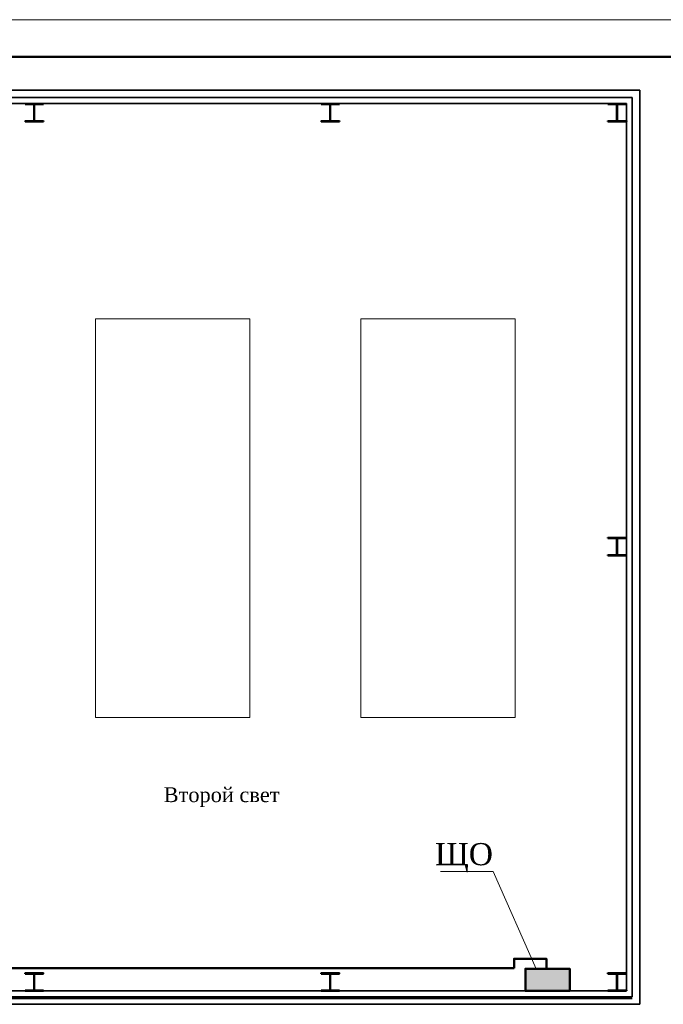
# Model space of a CAD drawing. Header units: millimetres. Extents: x 196 to 2027204, y -221452 to 153872.
# Tile 375 of 381: x 1256427 to 1265124, y -204931 to -191620. Entities that reach past the tile are written whole.
import ezdxf
from ezdxf import colors
from ezdxf.entities.mleader import LeaderData, LeaderLine
from ezdxf.math import Vec2, Vec3

# ---------------------------------------------------------------- set-up
doc = ezdxf.new("R2010")
doc.units = ezdxf.units.MM
for name, color, linetype in [('(007) Здания', 7, 'Continuous'), ('line', 7, 'Continuous'), ('№№помещений', 20, 'Continuous')]:
    doc.layers.add(name, color=color, linetype=linetype)
for name, color, linetype, lineweight in [('Щиты', 1, 'Continuous', 50), ('Эл.линии силового оборудования', 1, 'Continuous', 50), ('Эл.линия силовых сетей', 1, 'Continuous', 50), ('эл.освещ', 1, 'Continuous', 50), ('электрика', 1, 'Continuous', 140), ('Электроосвещение', 1, 'Continuous', 50)]:
    doc.layers.add(name, color=color, linetype=linetype, lineweight=lineweight)
doc.styles.add('Times New Roman', font='times.ttf')

# ---------------------------------------------------------------- blocks, each defined once
blk = doc.blocks.new('ЩО')
h = blk.add_hatch(color=1)
h.dxf.hatch_style = 1
h.paths.add_polyline_path([(300, 0), (-300, 0), (-300, -300), (300, -300)])
at = {"layer": 'эл.освещ', "color": 1, "lineweight": 50, "ltscale": 200}
blk.add_lwpolyline([(-300, 0), (-300, -300), (300, -300), (300, 0)], close=True, dxfattribs=at)
blk = doc.blocks.new('*U21')
at = {"lineweight": 9}
blk.add_line((-20, 292), (400, 292), dxfattribs=at)
at = {"lineweight": 50}
blk.add_line((0, 287), (395, 287), dxfattribs=at)

msp = doc.modelspace()

# ---------------------------------------------------------------- linework, layer by layer
at = {"layer": 'line', "color": 0, "lineweight": 35, "ltscale": 10}
for p, q in [((1248624.5, -192571.6, -0.2), (1264804.7, -192571.6, -0.2)), ((1264804.7, -192571.6, -0.2), (1264804.7, -204931.4, -0.2)), ((1247726.9, -192671.4, -0.2), (1264704.7, -192671.4, -0.2)), ((1264624.7, -192751.4, -0.2), (1248749, -192751.4, -0.2)), ((1250744.1, -192671.6, -0.2), (1264704.7, -192671.6, -0.2)), ((1264624.7, -204505.4, -0.2), (1264624.7, -192751.4, -0.2)), ((1264704.7, -192671.4, -0.2), (1264704.7, -204831.4, -0.2)), ((1264704.7, -192671.6, -0.2), (1264704.7, -204831.4, -0.2)), ((1264624.7, -204171.4, -0.2), (1264624.7, -204751.4, -0.2)), ((1264704.7, -204831.4, -0.2), (1264704.7, -204171.4, -0.2)), ((1264804.7, -204931.4, -0.2), (1264804.7, -204171.4, -0.2)), ((1264704.7, -204831.4, -0.2), (1264704.7, -204211.7, -0.2)), ((1244544.6, -204831.4, -0.2), (1264704.7, -204831.4, -0.2)), ((1244544.6, -204831.4, -0.2), (1264704.7, -204831.4, -0.2)), ((1244544.6, -204851.4, -0.2), (1264704.7, -204851.4, -0.2)), ((1264624.7, -204751.4, -0.2), (1244624.7, -204751.4, -0.2)), ((1244444.6, -204931.4, -0.2), (1264804.7, -204931.4, -0.2))]:
    msp.add_line(p, q, dxfattribs=at)
at = {"layer": 'line', "color": 0, "lineweight": 40, "ltscale": 10}
for p, q in [((1256500.3, -192751.4, -0.2), (1256749.3, -192751.4, -0.2)), ((1256500.3, -192763.4, -0.2), (1256500.3, -192751.4, -0.2)), ((1256749.3, -192763.4, -0.2), (1256749.3, -192751.4, -0.2)), ((1260500.3, -192751.4, -0.2), (1260749.3, -192751.4, -0.2)), ((1260500.3, -192763.4, -0.2), (1260500.3, -192751.4, -0.2)), ((1260749.3, -192763.4, -0.2), (1260749.3, -192751.4, -0.2)), ((1264375.7, -192751.4, -0.2), (1264624.7, -192751.4, -0.2)), ((1264375.7, -192763.4, -0.2), (1264375.7, -192751.4, -0.2)), ((1264624.7, -192763.4, -0.2), (1264624.7, -192751.4, -0.2)), ((1256500.3, -192763.4, -0.2), (1256620.8, -192763.4, -0.2)), ((1256620.8, -192985.4, -0.2), (1256620.8, -192763.4, -0.2)), ((1256628.8, -192763.4, -0.2), (1256749.3, -192763.4, -0.2)), ((1256628.8, -192985.4, -0.2), (1256628.8, -192763.4, -0.2)), ((1260500.3, -192763.4, -0.2), (1260620.8, -192763.4, -0.2)), ((1260620.8, -192985.4, -0.2), (1260620.8, -192763.4, -0.2)), ((1260628.8, -192763.4, -0.2), (1260749.3, -192763.4, -0.2)), ((1260628.8, -192985.4, -0.2), (1260628.8, -192763.4, -0.2)), ((1264375.7, -192763.4, -0.2), (1264496.2, -192763.4, -0.2)), ((1264496.2, -192985.4, -0.2), (1264496.2, -192763.4, -0.2)), ((1264504.2, -192763.4, -0.2), (1264624.7, -192763.4, -0.2)), ((1264504.2, -192985.4, -0.2), (1264504.2, -192763.4, -0.2)), ((1256500.3, -192985.4, -0.2), (1256620.8, -192985.4, -0.2)), ((1256500.3, -192997.4, -0.2), (1256500.3, -192985.4, -0.2)), ((1256500.3, -192997.4, -0.2), (1256749.3, -192997.4, -0.2)), ((1256628.8, -192985.4, -0.2), (1256749.3, -192985.4, -0.2)), ((1256749.3, -192985.4, -0.2), (1256749.3, -192997.4, -0.2)), ((1260500.3, -192985.4, -0.2), (1260620.8, -192985.4, -0.2)), ((1260500.3, -192997.4, -0.2), (1260500.3, -192985.4, -0.2)), ((1260500.3, -192997.4, -0.2), (1260749.3, -192997.4, -0.2)), ((1260628.8, -192985.4, -0.2), (1260749.3, -192985.4, -0.2)), ((1260749.3, -192985.4, -0.2), (1260749.3, -192997.4, -0.2)), ((1264375.7, -192985.4, -0.2), (1264496.2, -192985.4, -0.2)), ((1264375.7, -192997.4, -0.2), (1264375.7, -192985.4, -0.2)), ((1264375.7, -192997.4, -0.2), (1264624.7, -192997.4, -0.2)), ((1264504.2, -192985.4, -0.2), (1264624.7, -192985.4, -0.2)), ((1264624.7, -192985.4, -0.2), (1264624.7, -192997.4, -0.2)), ((1264374.8, -198618.8, -0.2), (1264623.8, -198618.8, -0.2)), ((1264374.8, -198630.8, -0.2), (1264374.8, -198618.8, -0.2)), ((1264374.8, -198630.8, -0.2), (1264495.3, -198630.8, -0.2)), ((1264495.3, -198852.8, -0.2), (1264495.3, -198630.8, -0.2)), ((1264503.3, -198630.8, -0.2), (1264623.8, -198630.8, -0.2)), ((1264503.3, -198852.8, -0.2), (1264503.3, -198630.8, -0.2)), ((1264623.8, -198630.8, -0.2), (1264623.8, -198618.8, -0.2)), ((1264374.8, -198852.8, -0.2), (1264495.3, -198852.8, -0.2)), ((1264374.8, -198864.8, -0.2), (1264374.8, -198852.8, -0.2)), ((1264374.8, -198864.8, -0.2), (1264623.8, -198864.8, -0.2)), ((1264503.3, -198852.8, -0.2), (1264623.8, -198852.8, -0.2)), ((1264623.8, -198852.8, -0.2), (1264623.8, -198864.8, -0.2)), ((1256500.3, -204505.4, -0.2), (1256749.3, -204505.4, -0.2)), ((1256500.3, -204517.4, -0.2), (1256500.3, -204505.4, -0.2)), ((1256500.3, -204517.4, -0.2), (1256620.8, -204517.4, -0.2)), ((1256620.8, -204739.4, -0.2), (1256620.8, -204517.4, -0.2)), ((1256628.8, -204517.4, -0.2), (1256749.3, -204517.4, -0.2)), ((1256628.8, -204739.4, -0.2), (1256628.8, -204517.4, -0.2)), ((1256749.3, -204517.4, -0.2), (1256749.3, -204505.4, -0.2)), ((1260500.3, -204505.4, -0.2), (1260749.3, -204505.4, -0.2)), ((1260500.3, -204517.4, -0.2), (1260500.3, -204505.4, -0.2)), ((1260500.3, -204517.4, -0.2), (1260620.8, -204517.4, -0.2)), ((1260620.8, -204739.4, -0.2), (1260620.8, -204517.4, -0.2)), ((1260628.8, -204517.4, -0.2), (1260749.3, -204517.4, -0.2)), ((1260628.8, -204739.4, -0.2), (1260628.8, -204517.4, -0.2)), ((1260749.3, -204517.4, -0.2), (1260749.3, -204505.4, -0.2)), ((1264375.7, -204505.4, -0.2), (1264624.7, -204505.4, -0.2)), ((1264375.7, -204517.4, -0.2), (1264375.7, -204505.4, -0.2)), ((1264375.7, -204517.4, -0.2), (1264496.2, -204517.4, -0.2)), ((1264496.2, -204739.4, -0.2), (1264496.2, -204517.4, -0.2)), ((1264504.2, -204517.4, -0.2), (1264624.7, -204517.4, -0.2)), ((1264504.2, -204739.4, -0.2), (1264504.2, -204517.4, -0.2)), ((1264624.7, -204517.4, -0.2), (1264624.7, -204505.4, -0.2)), ((1256500.3, -204739.4, -0.2), (1256620.8, -204739.4, -0.2)), ((1256500.3, -204751.4, -0.2), (1256500.3, -204739.4, -0.2)), ((1256500.3, -204751.4, -0.2), (1256749.3, -204751.4, -0.2)), ((1256628.8, -204739.4, -0.2), (1256749.3, -204739.4, -0.2)), ((1256749.3, -204739.4, -0.2), (1256749.3, -204751.4, -0.2)), ((1260500.3, -204739.4, -0.2), (1260620.8, -204739.4, -0.2)), ((1260500.3, -204751.4, -0.2), (1260500.3, -204739.4, -0.2)), ((1260500.3, -204751.4, -0.2), (1260749.3, -204751.4, -0.2)), ((1260628.8, -204739.4, -0.2), (1260749.3, -204739.4, -0.2)), ((1260749.3, -204739.4, -0.2), (1260749.3, -204751.4, -0.2)), ((1264375.7, -204739.4, -0.2), (1264496.2, -204739.4, -0.2)), ((1264375.7, -204751.4, -0.2), (1264375.7, -204739.4, -0.2)), ((1264375.7, -204751.4, -0.2), (1264624.7, -204751.4, -0.2)), ((1264504.2, -204739.4, -0.2), (1264624.7, -204739.4, -0.2)), ((1264624.7, -204739.4, -0.2), (1264624.7, -204751.4, -0.2))]:
    msp.add_line(p, q, dxfattribs=at)
at = {"layer": 'line', "color": 0, "lineweight": 9, "ltscale": 10}
msp.add_lwpolyline([(1257452.7, -195664.7), (1259538.3, -195664.7), (1259538.3, -201054.1), (1257452.7, -201054.1)], close=True, dxfattribs=at)
at = {"layer": 'line', "color": 0, "lineweight": 9, "ltscale": 10, "elevation": 0}
msp.add_lwpolyline([(1261038.3, -201054.1), (1263124, -201054.1), (1263124, -195664.7), (1261038.3, -195664.7)], close=True, dxfattribs=at)
at = {"layer": 'Электроосвещение', "color": 1, "linetype": 'ByBlock', "lineweight": 50, "elevation": -0.2}
msp.add_lwpolyline([(1250460, -194819.4), (1244712, -194819.4), (1244712, -198861.4), (1248338.5, -198861.4), (1248338.5, -204387.6), (1248882, -204387.6), (1248882, -204642.6), (1252414.5, -204642.6), (1252414.5, -204430.4), (1253008.2, -204430.4), (1253008.2, -204442.8), (1263108.5, -204442.8)], dxfattribs=at)

# ---------------------------------------------------------------- block references
at = {"layer": 'Щиты', "color": 1, "lineweight": 50, "rotation": 180}
msp.add_blockref('ЩО', (1263559.9, -204751.4, -0.2), dxfattribs=at)

# ---------------------------------------------------------------- texts
at = {"layer": 'электрика', "color": 0, "lineweight": 18, "insert": (1048383.2, -198876.6), "char_height": 300, "width": 2340.367, "attachment_point": 1, "style": 'Times New Roman'}
msp.add_mtext('\\pi49.56334;{\\LВА47-29-1Р}\\P\\pi817.19131;16А', dxfattribs=at)
at = {"layer": '№№помещений', "color": 0, "linetype": 'ByBlock', "lineweight": 50, "insert": (1258372.3, -201998, -0.2), "char_height": 200, "width": 3083.628, "attachment_point": 1, "style": 'Times New Roman'}
msp.add_mtext('Второй свет', dxfattribs=at)

# ---------------------------------------------------------------- next in the draw order: texts
at = {"layer": 'Эл.линии силового оборудования', "color": 1, "lineweight": 50, "ltscale": 200, "insert": (1247261, -193534.6, -0.1), "char_height": 300, "attachment_point": 1, "style": 'Times New Roman', "bg_fill": 3, "box_fill_scale": 1, "bg_fill_color": 256, "bg_fill_transparency": 0}
msp.add_mtext_dynamic_manual_height_columns('\\pi40.37366;{\\L\\C0;2ДП0-18W-IP54\\P\\pi1303.6397;\\l3,5}', width=3113.84, gutter_width=1250, heights=[0], dxfattribs=at)

# ---------------------------------------------------------------- next in the draw order: leaders
at = {"layer": 'Электроосвещение', "color": 0, "lineweight": 35, "ltscale": 100}
ml = msp.add_multileader_mtext('Standard', dxfattribs=at)
ml.set_content('{\\C0;ЩО}', color=1, style='Times New Roman')
ml.set_leader_properties(color=7, lineweight=15)
ml.build(insert=Vec2(0, 0))
ml.multileader.update_dxf_attribs({"text_left_attachment_type": 6, "text_right_attachment_type": 6, "dogleg_length": 1, "arrow_head_size": 1})
ctx = ml.context
ctx.base_point, ctx.char_height, ctx.arrow_head_size, ctx.plane_origin = Vec3(1262083.2, -203135.5, -0.2), 300, 1, Vec3(1265155, -203755.2, -0.2)
ctx.left_attachment, ctx.right_attachment, ctx.text_align_type = 6, 6, 2
notes = []
notes.append((ctx, [(0, (1, 1, 0), (1262825.5, -203135.5, -0.2), (-1, 0), 1, [(1, [(1263404.6, -204451.4, -0.2)], 0, [])])]))
ctx.mtext.insert, ctx.mtext.width, ctx.mtext.alignment, ctx.mtext.flow_direction = Vec3(1262822.5, -202751.1, -0.2), 833.628, 3, 5
ctx.mtext.has_bg_fill, ctx.mtext.bg_color, ctx.mtext.bg_scale_factor, ctx.mtext.bg_transparency, ctx.mtext.use_window_bg_color = 1, -1073741824, 1, 0, 1
for ctx, leaders in notes:
    for number, flags, end, landing, length, lines in leaders:
        leader = LeaderData()
        leader.index, (leader.has_last_leader_line, leader.has_dogleg_vector, leader.attachment_direction) = number, flags
        leader.last_leader_point, leader.dogleg_vector, leader.dogleg_length = Vec3(end), Vec3(landing), length
        for number, points, colour, breaks in lines:
            line = LeaderLine()
            line.index, line.vertices, line.color, line.breaks = number, Vec3.list(points), colors.encode_raw_color(colour), breaks
            leader.lines.append(line)
        ctx.leaders.append(leader)

# ---------------------------------------------------------------- next in the draw order: block references
at = {"layer": '(007) Здания', "lineweight": 30, "ltscale": 500, "xscale": 100, "yscale": 100, "zscale": 100}
msp.add_blockref('*U21', (1237777.3, -220819.6), dxfattribs=at)

# ---------------------------------------------------------------- next in the draw order: texts
at = {"layer": 'Эл.линия силовых сетей', "color": 1, "lineweight": 20, "ltscale": 200, "insert": (1141695.2, -202736.7, 0.4), "char_height": 300, "attachment_point": 1, "rotation": 359.89766, "style": 'Times New Roman', "bg_fill": 3, "box_fill_scale": 1, "bg_fill_color": 256, "bg_fill_transparency": 0}
msp.add_mtext_dynamic_manual_height_columns('\\pi16.00321;{\\L\\C0;5ДСП-36Вт-IP54\\P\\pi1335.61388;\\l2,6}', width=3198.337, gutter_width=1250, heights=[0], dxfattribs=at)

# ---------------------------------------------------------------- next in the draw order: linework, layer by layer
at = {"layer": 'Электроосвещение', "color": 1, "linetype": 'ByBlock', "lineweight": 50, "elevation": -0.2}
msp.add_lwpolyline([(1263108.5, -204442.8), (1263108.5, -204315.4), (1263543.8, -204315.4), (1263543.8, -204451.4)], dxfattribs=at)

doc.saveas('drawing.dxf')
